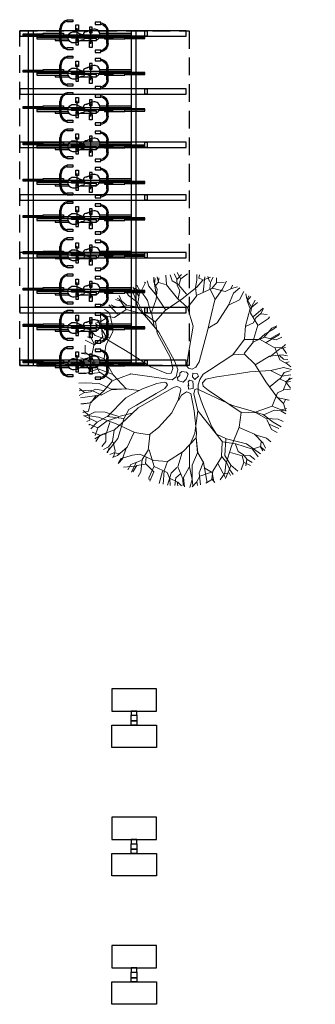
# Model space of a CAD drawing. Header units: millimetres. Extents: x 0 to 74930, y -1933 to 40510.
# Tile 310 of 311: x 52175 to 57472, y 9920 to 27552. Entities that reach past the tile are written whole.
import ezdxf

# ---------------------------------------------------------------- set-up
doc = ezdxf.new("R2010")
doc.units = ezdxf.units.MM
doc.header["$LTSCALE"] = 100
doc.linetypes.add('HIDDEN2', pattern=[4.7625, 3.175, -1.5875])
for name, color, linetype in [('T--L9020_OPSTALLEN', 2, 'Continuous'), ('T--L9022_OPSTALLEN_DAKEN', 8, 'HIDDEN2'), ('T--L9066_TRANSP_VOORZ_Fiets', 1, 'Continuous')]:
    doc.layers.add(name, color=color, linetype=linetype)
doc.layers.add('T--L9042_BEPLANTING_BOMEN', color=81, linetype='Continuous', lineweight=0)

# ---------------------------------------------------------------- blocks, each defined once
blk = doc.blocks.new('boom13')
for p, q in [((-606, 955), (-1011, 1186)), ((-449, 798), (-606, 955)), ((137, 948), (50, 672)), ((-679, 738), (-388, 450)), ((-370, 711), (-449, 798)), ((-213, 484), (-370, 711)), ((299, 369), (659, 718)), ((-204, 179), (-722, 696)), ((50, 672), (6, 360)), ((-388, 450), (-261, 327)), ((-156, 367), (-213, 484)), ((-156, 327), (-156, 367)), ((6, 360), (32, 289)), ((121, 280), (299, 369)), ((-966, 249), (-645, 88)), ((-261, 327), (-187, 297)), ((-170, 127), (-204, 179)), ((-187, 297), (-156, 327)), ((32, 289), (121, 280)), ((-645, 88), (-379, 36)), ((-379, 36), (-204, 40)), ((-204, 40), (-170, 70)), ((-170, 70), (-170, 127)), ((228, 49), (201, 13)), ((201, 13), (201, -58)), ((388, 76), (228, 49)), ((950, 127), (388, 76)), ((201, -58), (255, -111)), ((255, -111), (362, -147)), ((362, -147), (935, -144))]:
    blk.add_line(p, q)
for points in [[(-814, 1737), (-669, 1392), (-536, 1248), (-447, 981), (-524, 1248), (-480, 1481), (-536, 1726), (-569, 1837)], [(-585, 1378), (-599, 1520), (-669, 1591), (-715, 1702), (-785, 1773)], [(-708, 1694), (-659, 1803)], [(-669, 1381), (-636, 1592), (-702, 1793)], [(-413, 759), (-447, 992), (-269, 1281), (-35, 1515), (-13, 1692), (-46, 1926)], [(-257, 1303), (-235, 1570), (-369, 1759), (-402, 1881)], [(-366, 1282), (-285, 1517), (-346, 1659), (-369, 1793), (-399, 1887)], [(-313, 1681), (-246, 1770), (-257, 1904)], [(-285, 1532), (-63, 1735), (-14, 1860), (-45, 1939)], [(-189, 1626), (-250, 1894)], [(-224, 1581), (-146, 1704), (-124, 1926)], [(-55, 1742), (181, 1756), (261, 1834), (270, 1904)], [(-22, 1868), (112, 1906)], [(137, 948), (215, 1182), (313, 1542), (331, 1778), (411, 1903)], [(354, 1515), (343, 1637), (165, 1748), (199, 1926)], [(269, 1841), (364, 1903)], [(321, 1550), (472, 1698), (497, 1863)], [(343, 1648), (488, 1704), (532, 1826)], [(499, 1715), (710, 1781)], [(590, 1752), (544, 1831)], [(707, 1648), (598, 1744), (607, 1815)], [(929, 1057), (924, 1363), (729, 1530), (715, 1656), (740, 1774)], [(-966, 249), (-1136, 377), (-1160, 636), (-1100, 999), (-1069, 1336), (-1084, 1501), (-1026, 1635)], [(-1158, 1348), (-1114, 1592)], [(-838, 771), (-961, 988), (-951, 1244), (-993, 1420), (-1088, 1527), (-1114, 1604)], [(-874, 1546), (-1008, 1540), (-1062, 1627)], [(-702, 1481), (-858, 1537), (-925, 1692)], [(-169, 984), (-173, 989), (-374, 1274), (-593, 1370), (-859, 1546), (-920, 1704)], [(-35, 1515), (210, 1548), (477, 1492), (599, 1537), (788, 1637), (821, 1737)], [(800, 1490), (920, 1686)], [(988, 1381), (922, 1526), (922, 1604), (933, 1648)], [(1040, 1500), (1046, 1595)], [(-969, 892), (-1014, 1192), (-1158, 1337), (-1303, 1415)], [(-1254, 1296), (-1229, 1464), (-1251, 1463)], [(-1095, 1504), (-1160, 1475), (-1194, 1518)], [(848, 806), (945, 1056), (1095, 1189), (1176, 1392), (1248, 1462)], [(932, 1371), (1068, 1535), (1076, 1574)], [(1020, 1171), (1001, 1377), (1055, 1484), (1130, 1550)], [(-1383, 1234), (-1502, 1265)], [(-722, 696), (-968, 847), (-1210, 999), (-1342, 1181), (-1459, 1300)], [(-972, 987), (-1092, 1170), (-1254, 1296), (-1400, 1311)], [(-1104, 1115), (-1320, 1126), (-1373, 1231), (-1358, 1377)], [(685, 691), (848, 929), (1012, 1163), (1200, 1286), (1325, 1397)], [(988, 926), (1177, 1037), (1311, 1192), (1333, 1337)], [(1119, 1196), (1316, 1218), (1395, 1296)], [(1214, 1211), (1341, 1351)], [(-1218, 1007), (-1423, 978), (-1532, 1026), (-1602, 1097)], [(-1330, 1129), (-1455, 1092), (-1557, 1142)], [(1305, 896), (1432, 1083), (1519, 1137)], [(1311, 1192), (1478, 1159), (1478, 1181)], [(-1157, 647), (-1453, 701), (-1638, 830), (-1700, 903)], [(-1427, 965), (-1568, 891), (-1646, 887), (-1690, 896)], [(-1598, 808), (-1608, 902), (-1661, 962)], [(-1548, 1010), (-1643, 1011)], [(-679, 738), (-791, 848), (-980, 892), (-1347, 903), (-1637, 1026)], [(-169, 984), (-101, 476), (-74, 236), (-3, 182), (130, 191), (264, 289), (685, 691)], [(766, 803), (988, 914), (1244, 892), (1422, 926), (1533, 1014), (1611, 1037)], [(1098, 677), (1297, 903), (1502, 996), (1597, 1011)], [(1463, 973), (1549, 932), (1627, 947)], [(1542, 801), (1542, 935), (1631, 984)], [(-1509, -64), (-1555, 179), (-1512, 448), (-1563, 568), (-1672, 752), (-1774, 780)], [(-1451, 712), (-1677, 725), (-1768, 772)], [(659, 718), (855, 798), (1090, 685), (1371, 447), (1644, 247), (1792, 175), (1878, 56)], [(945, 124), (950, 127), (1245, 314), (1352, 529), (1541, 785), (1701, 838)], [(1600, 578), (1633, 704), (1728, 766)], [(-1613, 398), (-1733, 556), (-1840, 584)], [(-1736, 459), (-1813, 667)], [(1360, 520), (1502, 527), (1577, 594), (1689, 634), (1764, 701)], [(1472, 391), (1592, 570), (1710, 561), (1827, 474)], [(1681, 627), (1788, 573)], [(1718, 569), (1805, 655)], [(-1138, 366), (-1403, 320), (-1594, 382), (-1810, 346), (-1907, 371)], [(-1674, 471), (-1860, 508)], [(-1661, 307), (-1724, 449), (-1848, 487)], [(-1529, 325), (-1650, 308), (-1752, 124), (-1932, 149)], [(-1667, 148), (-1877, 180), (-1915, 167)], [(-1395, 307), (-1656, 145), (-1699, -108), (-1799, -185), (-1913, -224)], [(1252, 306), (1483, 213), (1628, 268), (1763, 283), (1859, 309)], [(1499, 212), (1690, -20), (1812, -74), (1893, -48)], [(1800, 183), (1809, 254), (1864, 261)], [(-879, -432), (-510, -289), (-226, -147), (-217, -67), (-297, 5), (-404, 31)], [(0, 162), (-62, 137), (-62, 37), (0, 0), (100, -12), (125, 25), (112, 112), (75, 137), (37, 125), (0, 150)], [(1521, -126), (1674, 12), (1792, 33), (1890, 12)], [(1587, 113), (1858, 159)], [(1797, 55), (1876, 106)], [(-1701, -27), (-1930, -25)], [(-879, -432), (-967, -449), (-1264, -286), (-1509, -64), (-1688, -51), (-1919, -96)], [(-1566, -256), (-1692, -185), (-1916, -173)], [(-87, -62), (-162, -87), (-125, -162), (-62, -150), (0, -125), (0, -62), (-37, -50), (-100, -75)], [(75, -100), (37, -150), (112, -200), (150, -162), (137, -87), (75, -100)], [(935, -144), (1224, -133), (1510, -124), (1721, -202), (1884, -236)], [(986, -142), (1123, -269), (1479, -385), (1713, -415), (1834, -501)], [(1697, -28), (1699, -264), (1772, -347), (1843, -360)], [(1821, -67), (1852, -203)], [(-1662, -350), (-1754, -288), (-1887, -306)], [(-1789, -188), (-1814, -330), (-1879, -359)], [(-1817, -341), (-1861, -422)], [(-1287, -276), (-1555, -267), (-1737, -410), (-1857, -449)], [(-492, -352), (-495, -358), (-911, -922), (-881, -1160), (-895, -1478), (-999, -1611)], [(-891, -407), (-492, -352), (-218, -204), (-135, -200), (-113, -230), (-130, -300), (-237, -923)], [(-702, -669), (-359, -405), (-163, -271), (-39, -236), (59, -236), (166, -271), (264, -360), (639, -692)], [(319, -824), (184, -520), (95, -342), (15, -298), (-39, -325), (-83, -431), (-318, -1107)], [(-1505, -468), (-1710, -415), (-1864, -478)], [(-891, -407), (-1135, -370), (-1495, -471), (-1706, -577), (-1854, -573)], [(-1693, -853), (-1356, -691), (-1218, -551), (-956, -449), (-1218, -540), (-1454, -507), (-1695, -574), (-1805, -613)], [(1486, -393), (1626, -551), (1790, -585)], [(1780, -356), (1837, -454)], [(-1728, -663), (-1831, -613)], [(-1477, -889), (-1610, -694), (-1718, -666), (-1783, -695)], [(-1344, -691), (-1557, -668), (-1754, -744)], [(-702, -669), (-806, -786), (-841, -977), (-833, -1345), (-941, -1639)], [(638, -689), (708, -890), (584, -1119), (332, -1387), (120, -1650), (40, -1795), (-83, -1874)], [(637, -691), (642, -693), (968, -818), (1204, -776), (1522, -774), (1661, -871)], [(1535, -766), (1643, -686), (1736, -728)], [(1565, -784), (1666, -680), (1736, -692)], [(1674, -672), (1756, -630)], [(-1602, -926), (-1703, -830)], [(-1443, -729), (-1491, -887), (-1643, -962)], [(319, -824), (428, -1069), (547, -1423), (663, -1629), (666, -1778)], [(963, -976), (1270, -987), (1446, -800), (1573, -792), (1689, -823)], [(966, -829), (1029, -1069), (1159, -1153), (1252, -1252), (1330, -1314)], [(1201, -787), (1292, -897), (1390, -917), (1490, -983), (1588, -1004)], [(1403, -869), (1592, -998)], [(-1179, -979), (-1466, -892), (-1599, -915), (-1651, -982)], [(-1308, -945), (-1507, -1134)], [(-922, -919), (-1165, -971), (-1255, -1096), (-1359, -1184), (-1424, -1259)], [(-841, -966), (-1139, -1026), (-1276, -1177), (-1346, -1326)], [(-237, -923), (-239, -1212), (-245, -1498), (-333, -1704), (-375, -1866)], [(717, -882), (962, -992), (1087, -1149), (1286, -1240), (1352, -1315)], [(1277, -995), (1434, -1138), (1473, -1149)], [(1479, -981), (1500, -1099)], [(-318, -1107), (-576, -1144), (-942, -1102), (-1280, -1088), (-1443, -1111), (-1580, -1060)], [(-1287, -1178), (-1533, -1146)], [(-1445, -1122), (-1413, -1185), (-1455, -1222)], [(-1057, -1112), (-1057, -1328), (-1160, -1386), (-1306, -1378)], [(-892, -1157), (-1006, -1242), (-1031, -1339), (-1102, -1435), (-1127, -1532)], [(-587, -1142), (-626, -1440), (-745, -1631), (-816, -1696)], [(-307, -1109), (-249, -1371), (-300, -1565), (-254, -1779), (-274, -1877)], [(576, -1126), (792, -1336), (874, -1546), (884, -1641)], [(1038, -1082), (966, -1374), (995, -1505), (1065, -1554)], [(1011, -1213), (1210, -1402)], [(1093, -1173), (1105, -1371), (1179, -1454)], [(-1162, -1397), (-1187, -1517)], [(-1059, -1339), (-1017, -1461), (-1061, -1566)], [(-235, -1363), (-61, -1615), (194, -1645), (276, -1742), (321, -1853)], [(963, -1385), (775, -1528), (752, -1636), (784, -1700)], [(784, -1343), (965, -1480), (1014, -1570)], [(1103, -1268), (1237, -1402)], [(-1099, -1424), (-1218, -1439)], [(-887, -1491), (-812, -1602), (-859, -1694)], [(-637, -1438), (-639, -1665), (-681, -1758)], [(-316, -1584), (-467, -1712), (-490, -1821)], [(-248, -1508), (-117, -1669), (-102, -1788), (-127, -1884)], [(271, -1486), (445, -1614), (430, -1731), (336, -1844)], [(544, -1434), (501, -1641), (572, -1792)], [(853, -1505), (808, -1589), (819, -1668)], [(1006, -1508), (916, -1614)], [(-726, -1590), (-819, -1605), (-876, -1661)], [(-386, -1649), (-414, -1837)], [(-63, -1626), (-84, -1837), (-69, -1874)], [(113, -1651), (122, -1880)], [(278, -1731), (422, -1749), (454, -1813)], [(433, -1752), (515, -1792)], [(437, -1740), (518, -1831)], [(452, -1623), (576, -1662), (633, -1760)], [(750, -1647), (705, -1752)], [(-81, -1793), (-33, -1875)], [(47, -1803), (118, -1815), (122, -1870)]]:
    blk.add_lwpolyline(points)
blk = doc.blocks.new('Tilpalen AOV')
at = {"layer": 'T--L9066_TRANSP_VOORZ_Fiets'}
for points in [[(-800, 650), (0, 650), (0, 1050), (-800, 1050)], [(-800, 400), (0, 400), (0, 0), (-800, 0)]]:
    blk.add_lwpolyline(points, close=True, dxfattribs=at)
at = {"layer": 'T--L9066_TRANSP_VOORZ_Fiets', "color": 7}
for points in [[(-450, 575), (-350, 575), (-350, 650), (-450, 650)], [(-450, 575), (-350, 575), (-350, 475), (-450, 475)], [(-450, 475), (-350, 475), (-350, 400), (-450, 400)]]:
    blk.add_lwpolyline(points, close=True, dxfattribs=at)
blk = doc.blocks.new('Fiets 016')
at = {"layer": 'T--L9066_TRANSP_VOORZ_Fiets', "color": 30, "linetype": 'Continuous', "true_color": 0xf8991e}
for p, q in [((-29, 1930), (-29, 0)), ((-139, 1274), (81, 1274)), ((-139, 1254), (81, 1254)), ((-144, 966), (87, 966))]:
    blk.add_line(p, q, dxfattribs=at)
at = {"layer": 'T--L9066_TRANSP_VOORZ_Fiets', "color": 30, "true_color": 0xf8991e}
blk.add_line((-57, 1574), (0, 1574), dxfattribs=at)
for points in [[(-47, 1930), (-10, 1930), (-10, 1574)], [(-47, 1574), (-47, 1930)], [(-57, 1274), (-57, 1574)], [(0, 1574), (0, 1274)], [(0, 1254), (0, 1209), (-57, 1209), (-57, 1254)], [(-87, 1066), (-47, 1066), (-47, 853)], [(-87, 782), (-87, 1066)], [(-57, 326), (-87, 326), (-87, 574)], [(0, 559), (0, 0), (-57, 0), (-57, 559)]]:
    blk.add_lwpolyline(points, dxfattribs=at)
for points in [[(-259, 1044), (-299, 1044), (-299, 1144), (-259, 1144)], [(241, 1044), (201, 1044), (201, 1144), (241, 1144)], [(-208, 940), (-108, 940), (-108, 990), (-208, 990)], [(151, 940), (51, 940), (51, 990), (151, 990)]]:
    blk.add_lwpolyline(points, close=True, dxfattribs=at)
blk.add_lwpolyline([(-116, 726, 0.08174), (-121, 712, 0.025899), (-129, 666, 0.443449), (-29, 555, 0.443449), (71, 666, 0.025899), (64, 712, 0.08174), (59, 726, 0.009088), (51, 739, -0.020409), (47, 745, -0.008758), (36, 768, -0.016375), (31, 780, -0.014797), (29, 785, -0.005198), (24, 799, -0.047746), (23, 804, 0.020764), (21, 816, 0.358182), (-29, 857, 0.358182), (-79, 816, 0.020764), (-80, 804, -0.047746), (-81, 799, -0.005198), (-86, 785, -0.014797), (-88, 780, -0.016375), (-93, 768, -0.008758), (-104, 745, -0.020409), (-108, 739, 0.009088)], format="xyb", close=True, dxfattribs=at)
at = {"layer": 'T--L9066_TRANSP_VOORZ_Fiets', "color": 30, "linetype": 'Continuous', "true_color": 0xf8991e}
for centre, radius, start, end in [((-139, 1124), 150, 90, 172.7141), ((-139, 1124), 130, 90, 171.5856), ((81, 1124), 150, 7.2859, 90), ((81, 1124), 130, 8.4144, 90)]:
    blk.add_arc(centre, radius, start, end, dxfattribs=at)
blk = doc.blocks.new('houtenpaal 95x45mm')
at = {"layer": 'T--L9020_OPSTALLEN'}
blk.add_lwpolyline([(-45, 95), (0, 95), (0, 0), (-45, 0)], close=True, dxfattribs=at)
blk = doc.blocks.new('houten balk dak')
at = {"layer": 'T--L9020_OPSTALLEN'}
blk.add_lwpolyline([(-700, 0), (0, 0), (0, 95), (-2985, 95), (-2985, 0)], close=True, dxfattribs=at)

msp = doc.modelspace()

# ---------------------------------------------------------------- linework, layer by layer
at = {"layer": 'T--L9020_OPSTALLEN'}
for points in [[(52325, 25065), (52325, 21360), (52420, 21360), (52420, 27350), (52325, 27350)], [(54170, 25065), (54170, 21360), (54265, 21360), (54265, 27350), (54170, 27350)]]:
    msp.add_lwpolyline(points, close=True, dxfattribs=at)
at = {"layer": 'T--L9022_OPSTALLEN_DAKEN'}
msp.add_lwpolyline([(55160, 27350), (55210, 27350), (55210, 21360), (52175, 21360), (52175, 27350)], close=True, dxfattribs=at)

# ---------------------------------------------------------------- block references
at = {"layer": 'T--L9020_OPSTALLEN'}
for name, p in [('houten balk dak', (55160, 27255)), ('houtenpaal 95x45mm', (54460, 27255)), ('houten balk dak', (55160, 26220)), ('houtenpaal 95x45mm', (54460, 26220)), ('houten balk dak', (55160, 25265)), ('houtenpaal 95x45mm', (54460, 25265)), ('houten balk dak', (55160, 24320)), ('houtenpaal 95x45mm', (54460, 24320)), ('houten balk dak', (55160, 23290)), ('houtenpaal 95x45mm', (54460, 23290)), ('houten balk dak', (55160, 22305)), ('houtenpaal 95x45mm', (54460, 22305)), ('houten balk dak', (55160, 21360)), ('houtenpaal 95x45mm', (54460, 21360))]:
    msp.add_blockref(name, p, dxfattribs=at)
at = {"layer": 'T--L9042_BEPLANTING_BOMEN', "linetype": 'Continuous', "rotation": 74.78807045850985}
msp.add_blockref('boom13', (55157, 21113), dxfattribs=at)
at = {"layer": 'T--L9066_TRANSP_VOORZ_Fiets', "rotation": 90}
for p in [(54170, 27311), (54170, 26660), (54170, 26010), (54170, 25359), (54170, 24709), (54170, 24058), (54170, 23408), (54170, 22757), (54170, 22107), (54170, 21456)]:
    msp.add_blockref('Fiets 016', p, dxfattribs=at)
at = {"layer": 'T--L9066_TRANSP_VOORZ_Fiets', "xscale": -1, "rotation": 270}
for p in [(52485, 27265), (52485, 26615), (52485, 25964), (52485, 25314), (52485, 24663), (52485, 24013), (52485, 23362), (52485, 22712), (52485, 22061), (52485, 21411)]:
    msp.add_blockref('Fiets 016', p, dxfattribs=at)
at = {"layer": 'T--L9066_TRANSP_VOORZ_Fiets', "color": 7}
for p in [(54625, 14520), (54625, 12220), (54625, 9920)]:
    msp.add_blockref('Tilpalen AOV', p, dxfattribs=at)

doc.saveas('drawing.dxf')
